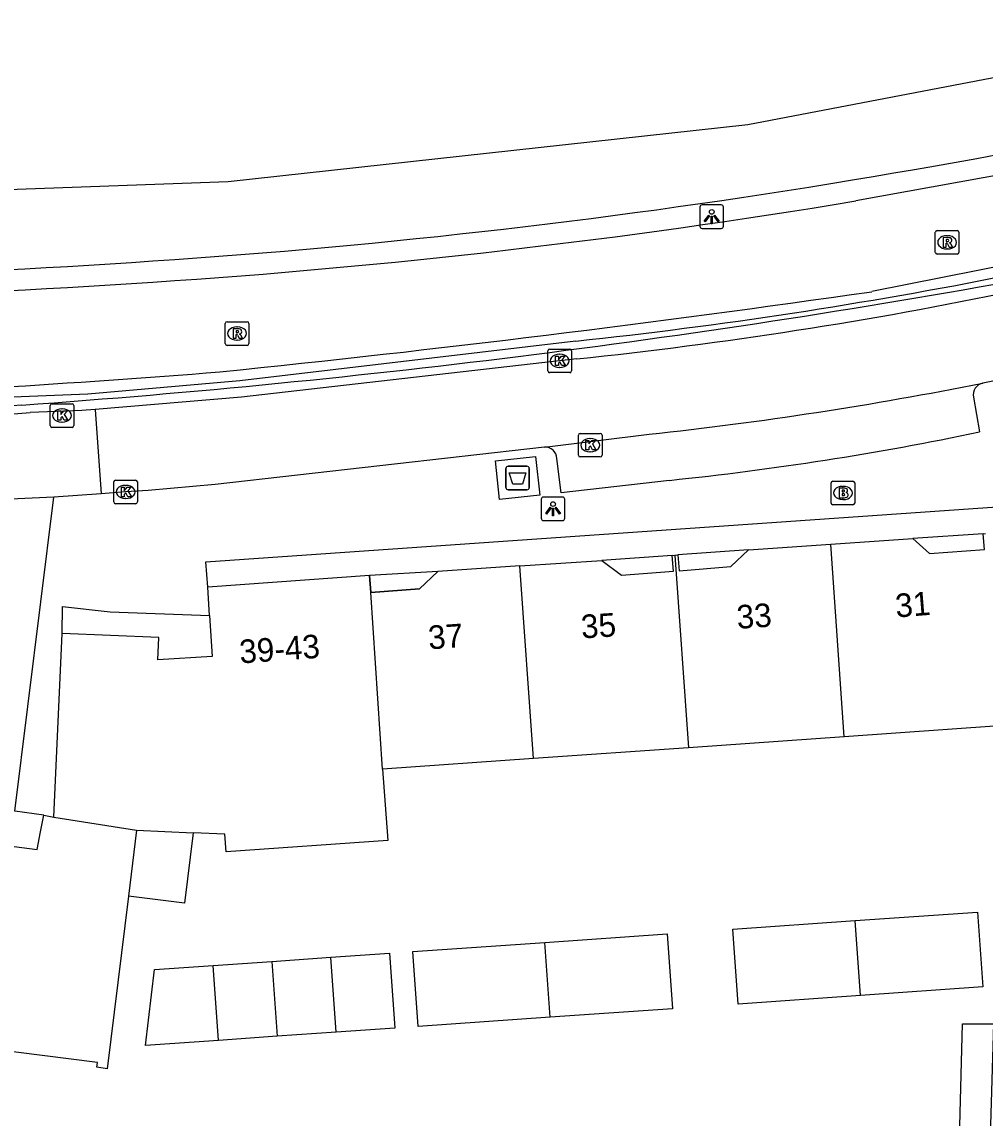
# Model space of a CAD drawing. Extents: x 161696 to 162377, y 380761 to 381673.
# Drawn here: x 162162.8 to 162203.66, y 381578.3 to 381624.8 of the extents above; entities that cross this region are included whole.
import ezdxf

# ---------------------------------------------------------------- set-up
doc = ezdxf.new("R2010")
doc.units = 0
for name, color, linetype in [('IMGEO_Afval_apart_plaats', 7, 'Continuous'), ('IMGEO_Berm_gesloten', 7, 'Continuous'), ('IMGEO_Brandkraan', 7, 'Continuous'), ('IMGEO_Haag', 7, 'Continuous'), ('IMGEO_Hek', 7, 'Continuous'), ('IMGEO_Kolk', 7, 'Continuous'), ('IMGEO_Lichtpunt', 7, 'Continuous'), ('IMGEO_Pand', 7, 'Continuous'), ('IMGEO_Pand_nummerreeks', 7, 'Continuous'), ('IMGEO_Pand_overbouw', 7, 'Continuous'), ('IMGEO_Rijbaan_lokaal_open', 7, 'Continuous'), ('IMGEO_Rijbaan_regionaal_gesloten', 7, 'Continuous'), ('IMGEO_Rioolput', 7, 'Continuous'), ('IMGEO_Voetpad_gesloten', 7, 'Continuous'), ('IMGEO_Voetpad_open', 7, 'Continuous')]:
    doc.layers.add(name, color=color, linetype=linetype)

msp = doc.modelspace()

# ---------------------------------------------------------------- linework, layer by layer
at = {"layer": 'IMGEO_Afval_apart_plaats'}
for p, q in [((162183.335, 381605.051), (162183.335, 381605.851)), ((162183.335, 381605.851), (162183.335, 381605.051)), ((162183.435, 381605.951), (162184.225, 381605.951)), ((162184.225, 381605.951), (162183.435, 381605.951)), ((162184.325, 381605.851), (162184.325, 381605.051)), ((162184.325, 381605.051), (162184.325, 381605.851)), ((162184.225, 381604.951), (162183.435, 381604.951)), ((162183.435, 381604.951), (162184.225, 381604.951))]:
    msp.add_line(p, q, dxfattribs=at)
msp.add_lwpolyline([(162183.478, 381605.665), (162184.182, 381605.665), (162184.033, 381605.195), (162183.627, 381605.195), (162183.478, 381605.665)], dxfattribs=at)
for centre, start, end in [((162183.435, 381605.851), 90, 180), ((162183.435, 381605.851), 90, 180), ((162184.225, 381605.851), 0, 90), ((162184.225, 381605.851), 360, 90), ((162183.435, 381605.051), 180, 270), ((162183.435, 381605.051), 180, 270), ((162184.225, 381605.051), 270, 0), ((162184.225, 381605.051), 270, 0)]:
    msp.add_arc(centre, 0.1, start, end, dxfattribs=at)
at = {"layer": 'IMGEO_Berm_gesloten'}
msp.add_lwpolyline([(162210.766, 381619.564), (162205.774, 381618.574), (162198.181, 381617.203)], dxfattribs=at)
for centre, radius, start, end in [((162148.258, 381918.775), 305.676, 273.76926, 279.39959), ((162147.661, 381917.977), 304.92, 268.45468, 273.89112)]:
    msp.add_arc(centre, radius, start, end, dxfattribs=at)
at = {"layer": 'IMGEO_Brandkraan'}
for p, q in [((162197.202, 381605.316), (162198.054, 381605.316)), ((162197.127, 381604.39), (162197.127, 381605.242)), ((162197.615, 381605.096), (162197.64, 381605.096)), ((162198.128, 381605.242), (162198.128, 381604.39)), ((162197.638, 381604.536), (162197.613, 381604.536)), ((162198.054, 381604.316), (162197.202, 381604.316))]:
    msp.add_line(p, q, dxfattribs=at)
for points in [[(162197.202, 381605.316), (162198.054, 381605.316)], [(162197.127, 381604.39), (162197.127, 381605.242)], [(162197.475, 381605.016), (162197.475, 381604.616), (162197.688, 381604.616)], [(162197.706, 381605.016), (162197.475, 381605.016)], [(162197.654, 381604.935), (162197.6, 381604.935), (162197.6, 381604.859)], [(162197.6, 381604.859), (162197.653, 381604.859)], [(162198.128, 381605.242), (162198.128, 381604.39)], [(162197.662, 381604.783), (162197.6, 381604.783), (162197.6, 381604.702)], [(162197.6, 381604.702), (162197.662, 381604.702)], [(162198.054, 381604.316), (162197.202, 381604.316)]]:
    msp.add_lwpolyline(points, dxfattribs=at)
for centre, radius, start, end in [((162197.204, 381605.24), 0.0765, 91.552, 178.448), ((162197.204, 381605.24), 0.0765, 91.552, 178.448), ((162198.052, 381605.24), 0.0765, 1.552, 88.448), ((162198.052, 381605.24), 0.0765, 1.552, 88.448), ((162197.655, 381604.897), 0.0379, 267.8285, 90.9355), ((162197.71, 381604.871), 0.145, 59.4692, 91.5367), ((162197.735, 381604.918), 0.0922, 285.5137, 58.1501), ((162197.204, 381604.392), 0.0765, 181.552, 268.448), ((162197.204, 381604.392), 0.0765, 181.552, 268.448), ((162197.663, 381604.742), 0.0404, 269.8759, 90.5077), ((162197.694, 381604.867), 0.251, 268.6676, 293.5347), ((162197.74, 381604.726), 0.105, 301.3115, 78.989), ((162198.052, 381604.392), 0.0765, 271.552, 358.448), ((162198.052, 381604.392), 0.0765, 271.552, 358.448)]:
    msp.add_arc(centre, radius, start, end, dxfattribs=at)
for centre, major_axis, ratio, start_param, end_param in [((162197.614, 381604.816), (-0.387, 0.002), 0.722429, 4.712389, 7.853982), ((162197.639, 381604.816), (-0.39, 0.002), 0.717154, 1.570796, 4.712389)]:
    msp.add_ellipse(centre, major_axis=major_axis, ratio=ratio, start_param=start_param, end_param=end_param, dxfattribs=at)
at = {"layer": 'IMGEO_Haag'}
msp.add_lwpolyline([(162238.314, 381621.135), (162238.282, 381621.129), (162230.464, 381619.633), (162198.849, 381613.356)], dxfattribs=at)
for centre, radius, start, end in [((162134.871, 382002.018), 394.461, 274.06087, 280.40156), ((162101.619, 382289.477), 683.077, 275.84673, 278.183384), ((162130.101, 382128.772), 520.443, 272.44943, 274.52959), ((162149.775, 381846.006), 237.815, 269.92403, 273.14075)]:
    msp.add_arc(centre, radius, start, end, dxfattribs=at)
at = {"layer": 'IMGEO_Hek'}
msp.add_lwpolyline([(162186.294, 381611.259), (162172.043, 381609.574), (162165.599, 381609.014), (162151.785, 381608.461), (162119.826, 381609.233)], dxfattribs=at)
msp.add_arc((162164.631, 381814.846), 204.736, 276.07376, 281.25766, dxfattribs=at)
at = {"layer": 'IMGEO_Kolk'}
for p, q in [((162185.188, 381610.92), (162186.04, 381610.92)), ((162185.113, 381609.994), (162185.113, 381610.846)), ((162185.601, 381610.7), (162185.626, 381610.7)), ((162186.114, 381610.846), (162186.114, 381609.994)), ((162185.624, 381610.14), (162185.599, 381610.14)), ((162186.04, 381609.92), (162185.188, 381609.92)), ((162164.08, 381608.6), (162164.932, 381608.6)), ((162164.005, 381607.674), (162164.005, 381608.526)), ((162164.493, 381608.38), (162164.518, 381608.38)), ((162165.006, 381608.526), (162165.006, 381607.674)), ((162164.516, 381607.82), (162164.491, 381607.82)), ((162164.932, 381607.6), (162164.08, 381607.6)), ((162186.409, 381606.419), (162186.409, 381607.271)), ((162186.484, 381607.345), (162187.336, 381607.345)), ((162187.41, 381607.271), (162187.41, 381606.419)), ((162186.897, 381607.125), (162186.922, 381607.125)), ((162187.336, 381606.345), (162186.484, 381606.345)), ((162186.92, 381606.565), (162186.895, 381606.565)), ((162166.776, 381605.359), (162167.628, 381605.359)), ((162166.701, 381604.433), (162166.701, 381605.285)), ((162167.189, 381605.139), (162167.214, 381605.139)), ((162167.702, 381605.285), (162167.702, 381604.433)), ((162167.212, 381604.579), (162167.187, 381604.579)), ((162167.628, 381604.359), (162166.776, 381604.359))]:
    msp.add_line(p, q, dxfattribs=at)
for points in [[(162185.188, 381610.92), (162186.04, 381610.92)], [(162185.113, 381609.994), (162185.113, 381610.846)], [(162185.434, 381610.62), (162185.557, 381610.62), (162185.557, 381610.469), (162185.687, 381610.62), (162185.851, 381610.62), (162185.705, 381610.469), (162185.858, 381610.22), (162185.706, 381610.22), (162185.621, 381610.384), (162185.557, 381610.317), (162185.557, 381610.22), (162185.434, 381610.22), (162185.434, 381610.62)], [(162186.114, 381610.846), (162186.114, 381609.994)], [(162186.04, 381609.92), (162185.188, 381609.92)], [(162164.08, 381608.6), (162164.932, 381608.6)], [(162164.005, 381607.674), (162164.005, 381608.526)], [(162164.326, 381608.3), (162164.449, 381608.3), (162164.449, 381608.149), (162164.579, 381608.3), (162164.743, 381608.3), (162164.597, 381608.149), (162164.75, 381607.9), (162164.598, 381607.9), (162164.513, 381608.064), (162164.449, 381607.997), (162164.449, 381607.9), (162164.326, 381607.9), (162164.326, 381608.3)], [(162165.006, 381608.526), (162165.006, 381607.674)], [(162164.932, 381607.6), (162164.08, 381607.6)], [(162186.409, 381606.419), (162186.409, 381607.271)], [(162186.484, 381607.345), (162187.336, 381607.345)], [(162187.41, 381607.271), (162187.41, 381606.419)], [(162186.73, 381607.045), (162186.853, 381607.045), (162186.853, 381606.894), (162186.983, 381607.045), (162187.147, 381607.045), (162187.001, 381606.894), (162187.154, 381606.645), (162187.002, 381606.645), (162186.917, 381606.809), (162186.853, 381606.742), (162186.853, 381606.645), (162186.73, 381606.645), (162186.73, 381607.045)], [(162187.336, 381606.345), (162186.484, 381606.345)], [(162166.776, 381605.359), (162167.628, 381605.359)], [(162166.701, 381604.433), (162166.701, 381605.285)], [(162167.022, 381605.059), (162167.145, 381605.059), (162167.145, 381604.908), (162167.275, 381605.059), (162167.439, 381605.059), (162167.293, 381604.908), (162167.446, 381604.659), (162167.294, 381604.659), (162167.209, 381604.823), (162167.145, 381604.756), (162167.145, 381604.659), (162167.022, 381604.659), (162167.022, 381605.059)], [(162167.702, 381605.285), (162167.702, 381604.433)], [(162167.628, 381604.359), (162166.776, 381604.359)]]:
    msp.add_lwpolyline(points, dxfattribs=at)
for centre, start, end in [((162185.19, 381610.844), 91.552, 178.448), ((162185.19, 381610.844), 91.552, 178.448), ((162186.038, 381610.844), 1.552, 88.448), ((162186.038, 381610.844), 1.552, 88.448), ((162185.19, 381609.996), 181.552, 268.448), ((162185.19, 381609.996), 181.552, 268.448), ((162186.038, 381609.996), 271.552, 358.448), ((162186.038, 381609.996), 271.552, 358.448), ((162164.082, 381608.524), 91.552, 178.448), ((162164.082, 381608.524), 91.552, 178.448), ((162164.93, 381608.524), 1.552, 88.448), ((162164.93, 381608.524), 1.552, 88.448), ((162164.082, 381607.676), 181.552, 268.448), ((162164.082, 381607.676), 181.552, 268.448), ((162164.93, 381607.676), 271.552, 358.448), ((162164.93, 381607.676), 271.552, 358.448), ((162186.486, 381607.269), 91.552, 178.448), ((162186.486, 381607.269), 91.552, 178.448), ((162187.334, 381607.269), 1.552, 88.448), ((162187.334, 381607.269), 1.552, 88.448), ((162186.486, 381606.421), 181.552, 268.448), ((162186.486, 381606.421), 181.552, 268.448), ((162187.334, 381606.421), 271.552, 358.448), ((162187.334, 381606.421), 271.552, 358.448), ((162166.778, 381605.283), 91.552, 178.448), ((162166.778, 381605.283), 91.552, 178.448), ((162167.626, 381605.283), 1.552, 88.448), ((162167.626, 381605.283), 1.552, 88.448), ((162166.778, 381604.435), 181.552, 268.448), ((162166.778, 381604.435), 181.552, 268.448), ((162167.626, 381604.435), 271.552, 358.448), ((162167.626, 381604.435), 271.552, 358.448)]:
    msp.add_arc(centre, 0.0765, start, end, dxfattribs=at)
for centre, major_axis, ratio, start_param, end_param in [((162185.6, 381610.42), (-0.387, 0.002), 0.722429, 4.712389, 7.853982), ((162185.625, 381610.42), (-0.39, 0.002), 0.717154, 1.570796, 4.712389), ((162164.492, 381608.1), (-0.387, 0.002), 0.722429, 4.712389, 7.853982), ((162164.517, 381608.1), (-0.39, 0.002), 0.717154, 1.570796, 4.712389), ((162186.896, 381606.845), (-0.387, 0.002), 0.722429, 4.712389, 7.853982), ((162186.921, 381606.845), (-0.39, 0.002), 0.717154, 1.570796, 4.712389), ((162167.188, 381604.859), (-0.387, 0.002), 0.722429, 4.712389, 7.853982), ((162167.213, 381604.859), (-0.39, 0.002), 0.717154, 1.570796, 4.712389)]:
    msp.add_ellipse(centre, major_axis=major_axis, ratio=ratio, start_param=start_param, end_param=end_param, dxfattribs=at)
at = {"layer": 'IMGEO_Lichtpunt'}
for p, q in [((162191.562, 381616.942), (162191.562, 381616.135)), ((162191.562, 381616.942), (162191.562, 381616.135)), ((162192.464, 381617.037), (162191.656, 381617.037)), ((162192.464, 381617.037), (162191.656, 381617.037)), ((162192.558, 381616.135), (162192.558, 381616.942)), ((162192.558, 381616.135), (162192.558, 381616.942)), ((162191.656, 381616.041), (162192.464, 381616.041)), ((162191.656, 381616.041), (162192.464, 381616.041)), ((162184.833, 381604.549), (162184.833, 381603.742)), ((162184.833, 381604.549), (162184.833, 381603.742)), ((162185.735, 381604.644), (162184.927, 381604.644)), ((162185.735, 381604.644), (162184.927, 381604.644)), ((162185.829, 381603.742), (162185.829, 381604.549)), ((162185.829, 381603.742), (162185.829, 381604.549)), ((162184.927, 381603.648), (162185.735, 381603.648)), ((162184.927, 381603.648), (162185.735, 381603.648))]:
    msp.add_line(p, q, dxfattribs=at)
for points in [[(162191.936, 381616.606), (162191.975, 381616.578), (162191.787, 381616.316), (162191.749, 381616.343), (162191.936, 381616.606)], [(162192.038, 381616.558), (162192.085, 381616.558), (162192.085, 381616.236), (162192.038, 381616.236), (162192.038, 381616.558)], [(162192.148, 381616.578), (162192.186, 381616.605), (162192.373, 381616.343), (162192.334, 381616.315), (162192.148, 381616.578)], [(162185.207, 381604.213), (162185.246, 381604.185), (162185.058, 381603.923), (162185.02, 381603.95), (162185.207, 381604.213)], [(162185.309, 381604.165), (162185.356, 381604.165), (162185.356, 381603.843), (162185.309, 381603.843), (162185.309, 381604.165)], [(162185.419, 381604.185), (162185.457, 381604.212), (162185.644, 381603.95), (162185.605, 381603.922), (162185.419, 381604.185)]]:
    msp.add_lwpolyline(points, dxfattribs=at)
for centre in [(162192.061, 381616.74), (162185.332, 381604.347)]:
    msp.add_circle(centre, 0.0994, dxfattribs=at)
for centre, start, end in [((162191.656, 381616.942), 90, 180), ((162191.656, 381616.942), 90, 180), ((162192.464, 381616.942), 0, 90), ((162192.464, 381616.942), 0, 90), ((162191.656, 381616.135), 180, 270), ((162191.656, 381616.135), 180, 270), ((162192.464, 381616.135), 270, 0), ((162192.464, 381616.135), 270, 360), ((162184.927, 381604.549), 90, 180), ((162184.927, 381604.549), 90, 180), ((162185.735, 381604.549), 0, 90), ((162185.735, 381604.549), 0, 90), ((162184.927, 381603.742), 180, 270), ((162184.927, 381603.742), 180, 270), ((162185.735, 381603.742), 270, 0), ((162185.735, 381603.742), 270, 360)]:
    msp.add_arc(centre, 0.0946, start, end, dxfattribs=at)
at = {"layer": 'IMGEO_Pand'}
for points in [[(162197.111, 381602.638), (162200.599, 381602.878), (162201.295, 381602.245), (162203.634, 381602.411), (162203.572, 381603.088), (162203.68, 381603.098)], [(162190.505, 381602.18), (162190.622, 381602.191), (162190.681, 381601.513), (162192.873, 381601.703), (162193.624, 381602.397), (162197.111, 381602.638)], [(162197.682, 381594.474), (162197.111, 381602.638)], [(162183.927, 381601.719), (162187.406, 381601.952), (162188.229, 381601.33), (162190.446, 381601.493), (162190.387, 381602.17), (162190.505, 381602.18)], [(162190.505, 381602.18), (162191.076, 381594.01)], [(162183.927, 381601.719), (162180.447, 381601.485), (162179.673, 381600.745), (162177.599, 381600.599)], [(162184.498, 381593.548), (162183.927, 381601.719)], [(162177.599, 381600.599), (162177.549, 381601.308), (162170.69, 381600.825)], [(162170.766, 381599.619), (162170.69, 381600.825)], [(162178.102, 381593.099), (162177.599, 381600.599)], [(162170.766, 381599.619), (162170.877, 381597.883), (162168.57, 381597.735), (162168.609, 381598.685), (162164.505, 381598.854)], [(162164.164, 381591.066), (162164.505, 381598.854)], [(162204.25, 381594.935), (162197.682, 381594.474)], [(162197.682, 381594.474), (162191.076, 381594.01)], [(162191.076, 381594.01), (162184.498, 381593.548)], [(162184.498, 381593.548), (162178.102, 381593.099)], [(162178.102, 381593.099), (162178.331, 381590.074), (162171.464, 381589.591), (162171.412, 381590.339), (162170.069, 381590.401)], [(162167.325, 381587.707), (162166.421, 381580.392), (162165.982, 381580.459), (162166.011, 381580.654), (162161.417, 381581.236), (162161.217, 381579.587), (162157.5, 381580.087), (162156.755, 381580.187), (162156.728, 381579.969), (162156.311, 381580.02), (162157.596, 381590.459), (162163.457, 381589.697), (162163.597, 381590.435), (162163.733, 381591.15)], [(162163.733, 381591.15), (162164.164, 381591.066)], [(162164.164, 381591.066), (162167.671, 381590.511)], [(162167.671, 381590.511), (162167.325, 381587.707)], [(162167.671, 381590.511), (162170.069, 381590.401)], [(162170.069, 381590.401), (162169.707, 381587.412), (162167.325, 381587.707)], [(162198.151, 381586.673), (162203.338, 381587.036), (162203.56, 381583.858), (162198.373, 381583.496)], [(162198.373, 381583.496), (162193.186, 381583.133), (162192.964, 381586.31), (162198.151, 381586.673)], [(162198.373, 381583.496), (162198.151, 381586.673)], [(162184.983, 381585.752), (162190.171, 381586.114), (162190.393, 381582.938), (162185.205, 381582.576)], [(162185.205, 381582.576), (162179.61, 381582.185), (162179.388, 381585.361), (162184.983, 381585.752)], [(162185.205, 381582.576), (162184.983, 381585.752)], [(162170.917, 381584.769), (162173.411, 381584.943)], [(162173.411, 381584.943), (162175.905, 381585.118)], [(162173.411, 381584.943), (162173.633, 381581.767)], [(162175.905, 381585.118), (162178.399, 381585.292), (162178.621, 381582.115), (162176.127, 381581.941)], [(162176.127, 381581.941), (162175.905, 381585.118)], [(162171.14, 381581.593), (162168.047, 381581.377), (162168.434, 381584.596), (162170.917, 381584.769)], [(162171.14, 381581.593), (162170.917, 381584.769)], [(162173.633, 381581.767), (162171.14, 381581.593)], [(162176.127, 381581.941), (162173.633, 381581.767)]]:
    msp.add_lwpolyline(points, dxfattribs=at)
at = {"layer": 'IMGEO_Pand_overbouw'}
for points in [[(162203.572, 381603.088), (162200.599, 381602.878), (162201.295, 381602.245), (162203.634, 381602.411)], [(162190.387, 381602.17), (162187.406, 381601.952), (162188.229, 381601.33), (162190.446, 381601.493)], [(162193.624, 381602.397), (162190.622, 381602.191), (162190.681, 381601.513), (162192.873, 381601.703)], [(162177.599, 381600.599), (162179.673, 381600.745), (162180.447, 381601.485), (162177.549, 381601.308)]]:
    msp.add_lwpolyline(points, close=True, dxfattribs=at)
at = {"layer": 'IMGEO_Rijbaan_lokaal_open'}
for points in [[(162215.397, 381611.86), (162203.563, 381609.48)], [(162186.336, 381610.502), (162172.122, 381608.882), (162165.914, 381608.357)], [(162165.914, 381608.357), (162165.339, 381608.308), (162163.152, 381608.224)], [(162165.914, 381608.357), (162166.171, 381604.779)], [(162184.972, 381606.76), (162189.407, 381607.31)], [(162184.972, 381606.76), (162171.005, 381605.179), (162168.156, 381604.925), (162167.202, 381604.859), (162166.171, 381604.779)], [(162164.165, 381604.641), (162160.774, 381604.48), (162155.034, 381604.323), (162148.471, 381604.293), (162140.617, 381604.419), (162138.096, 381604.455)], [(162166.171, 381604.779), (162164.165, 381604.641)]]:
    msp.add_lwpolyline(points, dxfattribs=at)
for centre, radius, start, end in [((162166.746, 381797.495), 188.016, 275.98075, 281.71492), ((162172.655, 381763.852), 157.436, 276.10825, 281.32202), ((162151.633, 381776.723), 168.893, 268.32385, 273.91074)]:
    msp.add_arc(centre, radius, start, end, dxfattribs=at)
at = {"layer": 'IMGEO_Rijbaan_regionaal_gesloten'}
msp.add_lwpolyline([(162063.15, 381619.837), (162074.116, 381619.171), (162077.215, 381619.065), (162098.302, 381618.344), (162107.339, 381618.035), (162154.804, 381617.417), (162171.554, 381618.035), (162193.595, 381620.448), (162220.727, 381625.642), (162256.04, 381635.842), (162286.818, 381647.837), (162319.065, 381661.433)], dxfattribs=at)
for centre, radius, start, end in [((162143.782, 381945.462), 331.832, 279.40915, 284.33901), ((162148.331, 381917.37), 303.373, 273.78484, 279.42889), ((162148.003, 381904.632), 290.687, 268.30309, 274.01517)]:
    msp.add_arc(centre, radius, start, end, dxfattribs=at)
at = {"layer": 'IMGEO_Rioolput'}
for p, q in [((162201.547, 381615.022), (162201.547, 381615.874)), ((162201.622, 381615.948), (162202.474, 381615.948)), ((162202.035, 381615.728), (162202.06, 381615.728)), ((162202.548, 381615.874), (162202.548, 381615.022)), ((162202.058, 381615.168), (162202.033, 381615.168)), ((162202.474, 381614.948), (162201.622, 381614.948)), ((162171.431, 381611.153), (162171.431, 381612.005)), ((162171.506, 381612.079), (162172.358, 381612.079)), ((162171.919, 381611.859), (162171.944, 381611.859)), ((162172.432, 381612.005), (162172.432, 381611.153)), ((162172.358, 381611.079), (162171.506, 381611.079)), ((162171.942, 381611.299), (162171.917, 381611.299))]:
    msp.add_line(p, q, dxfattribs=at)
for points in [[(162201.547, 381615.022), (162201.547, 381615.874)], [(162201.622, 381615.948), (162202.474, 381615.948)], [(162202.136, 381615.646), (162201.884, 381615.648), (162201.884, 381615.248)], [(162202.062, 381615.567), (162202.008, 381615.567), (162202.008, 381615.486)], [(162202.548, 381615.874), (162202.548, 381615.022)], [(162201.884, 381615.248), (162202.008, 381615.248), (162202.008, 381615.41), (162202.019, 381615.41)], [(162202.008, 381615.486), (162202.06, 381615.486)], [(162202.066, 381615.381), (162202.137, 381615.248), (162202.277, 381615.248), (162202.212, 381615.374)], [(162202.474, 381614.948), (162201.622, 381614.948)], [(162171.431, 381611.153), (162171.431, 381612.005)], [(162171.506, 381612.079), (162172.358, 381612.079)], [(162172.432, 381612.005), (162172.432, 381611.153)], [(162172.02, 381611.777), (162171.768, 381611.779), (162171.768, 381611.379)], [(162171.768, 381611.379), (162171.892, 381611.379), (162171.892, 381611.541), (162171.903, 381611.541)], [(162171.946, 381611.698), (162171.892, 381611.698), (162171.892, 381611.617)], [(162171.892, 381611.617), (162171.944, 381611.617)], [(162171.95, 381611.512), (162172.021, 381611.379), (162172.161, 381611.379), (162172.096, 381611.505)], [(162172.358, 381611.079), (162171.506, 381611.079)]]:
    msp.add_lwpolyline(points, dxfattribs=at)
for centre, radius, start, end in [((162201.624, 381615.872), 0.0765, 91.552, 178.448), ((162201.624, 381615.872), 0.0765, 91.552, 178.448), ((162202.068, 381615.471), 0.0964, 77.0061, 93.1865), ((162202.082, 381615.528), 0.0378, 276.6634, 79.6772), ((162202.135, 381615.536), 0.109, 350.3612, 89.416), ((162202.472, 381615.872), 0.0765, 1.552, 88.448), ((162202.472, 381615.872), 0.0765, 1.552, 88.448), ((162202.018, 381615.357), 0.0533, 26.0293, 88.6989), ((162202.044, 381615.675), 0.19, 274.7715, 282.9687), ((162202.133, 381615.536), 0.112, 277.5842, 350.9817), ((162202.117, 381615.321), 0.108, 29.5134, 73.7905), ((162201.624, 381615.024), 0.0765, 181.552, 268.448), ((162201.624, 381615.024), 0.0765, 181.552, 268.448), ((162202.472, 381615.024), 0.0765, 271.552, 358.448), ((162202.472, 381615.024), 0.0765, 271.552, 358.448), ((162171.508, 381612.003), 0.0765, 91.552, 178.448), ((162171.508, 381612.003), 0.0765, 91.552, 178.448), ((162172.356, 381612.003), 0.0765, 1.552, 88.448), ((162172.356, 381612.003), 0.0765, 1.552, 88.448), ((162171.902, 381611.488), 0.0533, 26.0293, 88.6989), ((162171.928, 381611.806), 0.19, 274.7715, 282.9687), ((162171.952, 381611.602), 0.0964, 77.0061, 93.1865), ((162171.966, 381611.659), 0.0378, 276.6634, 79.6772), ((162172.019, 381611.667), 0.109, 350.3612, 89.416), ((162172.017, 381611.667), 0.112, 277.5842, 350.9817), ((162172.001, 381611.452), 0.108, 29.5134, 73.7905), ((162171.508, 381611.155), 0.0765, 181.552, 268.448), ((162171.508, 381611.155), 0.0765, 181.552, 268.448), ((162172.356, 381611.155), 0.0765, 271.552, 358.448), ((162172.356, 381611.155), 0.0765, 271.552, 358.448)]:
    msp.add_arc(centre, radius, start, end, dxfattribs=at)
for centre, major_axis, ratio, start_param, end_param in [((162202.034, 381615.448), (-0.387, 0.002), 0.722429, 4.712389, 7.853982), ((162202.059, 381615.448), (-0.39, 0.002), 0.717154, 1.570796, 4.712389), ((162171.918, 381611.579), (-0.387, 0.002), 0.722429, 4.712389, 7.853982), ((162171.943, 381611.579), (-0.39, 0.002), 0.717154, 1.570796, 4.712389)]:
    msp.add_ellipse(centre, major_axis=major_axis, ratio=ratio, start_param=start_param, end_param=end_param, dxfattribs=at)
at = {"layer": 'IMGEO_Voetpad_gesloten'}
msp.add_lwpolyline([(162184.768, 381604.72), (162183.065, 381604.54), (162182.891, 381606.182), (162184.594, 381606.362), (162184.768, 381604.72)], dxfattribs=at)
at = {"layer": 'IMGEO_Voetpad_open'}
for points in [[(162170.69, 381600.825), (162170.605, 381601.901), (162207.829, 381604.479), (162207.486, 381606.661), (162250.773, 381613.887)], [(162203.167, 381608.877), (162203.42, 381607.403)], [(162190.27, 381605.351), (162185.679, 381604.816), (162185.492, 381606.283)], [(162162.509, 381591.323), (162164.165, 381604.641)], [(162164.505, 381598.854), (162164.522, 381600.002), (162166.547, 381599.775), (162170.766, 381599.619)], [(162163.733, 381591.15), (162162.509, 381591.323)], [(162202.544, 381576.337), (162202.699, 381582.298), (162204.009, 381582.296), (162203.692, 381571.337)]]:
    msp.add_lwpolyline(points, dxfattribs=at)
for centre, radius, start, end in [((162203.678, 381608.973), 0.52, 102.7384, 190.6744), ((162176.777, 381734.981), 130.33, 275.94247, 281.79599), ((162185.003, 381606.272), 0.489, 1.3001, 93.6391)]:
    msp.add_arc(centre, radius, start, end, dxfattribs=at)

# ---------------------------------------------------------------- texts
at = {"layer": 'IMGEO_Pand_nummerreeks'}
for s, rotation, p in [('31', 4.5666, (162199.888, 381599.529)), ('35', 3.6579, (162186.55, 381598.642)), ('33', 3.8724, (162193.152, 381599.048)), ('37', 4.0232, (162180.068, 381598.178)), ('39-43', 4.1309, (162172.062, 381597.58))]:
    msp.add_text(s, height=1, rotation=rotation, dxfattribs=at).set_placement(p)

doc.saveas('drawing.dxf')
